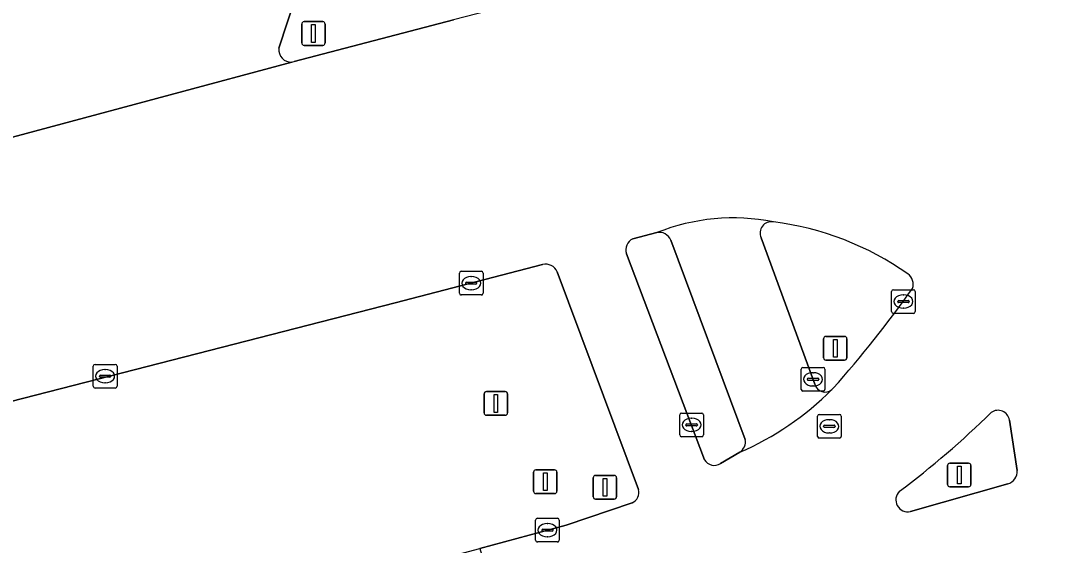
# Model space of a CAD drawing. Extents: x 160806 to 161707, y 383696 to 384148.
# Drawn here: x 161192.89 to 161236.82, y 383907.88 to 383930.02 of the extents above; entities that cross this region are included whole.
import ezdxf

# ---------------------------------------------------------------- set-up
doc = ezdxf.new("R2010")
doc.units = 0
for name, color, linetype in [('IMGEO_Berm_groen', 7, 'Continuous'), ('IMGEO_Kolk', 7, 'Continuous'), ('IMGEO_Lichtmast', 7, 'Continuous'), ('IMGEO_OVBaan_gesloten', 7, 'Continuous'), ('IMGEO_Portaal', 7, 'Continuous'), ('IMGEO_Rijbaan_lokaal_gesloten', 7, 'Continuous'), ('IMGEO_Rioolput', 7, 'Continuous'), ('IMGEO_Verkeersbordpaal', 7, 'Continuous'), ('IMGEO_Verkeerseiland_gesloten', 7, 'Continuous'), ('IMGEO_Verkeerseiland_open', 7, 'Continuous'), ('IMGEO_Verkeersregelinstallatiepaal', 7, 'Continuous')]:
    doc.layers.add(name, color=color, linetype=linetype)

msp = doc.modelspace()

# ---------------------------------------------------------------- linework, layer by layer
at = {"layer": 'IMGEO_Berm_groen'}
for points in [[(161214.896, 383919.722), (161208.685, 383918.108), (161179.91, 383910.718)], [(161218.952, 383910.232), (161215.52, 383919.417)], [(161208.547, 383906.748), (161212.251, 383907.745), (161215.901, 383908.728), (161218.681, 383909.664)]]:
    msp.add_lwpolyline(points, dxfattribs=at)
for centre, radius, start, end in [((161215.032, 383919.21), 0.53, 22.9932, 104.9097), ((161218.46, 383910.118), 0.505, 295.9435, 13.0437)]:
    msp.add_arc(centre, radius, start, end, dxfattribs=at)
at = {"layer": 'IMGEO_Kolk'}
for p, q in [((161211.39, 383918.515), (161211.39, 383919.367)), ((161211.465, 383919.441), (161212.317, 383919.441)), ((161211.878, 383919.221), (161211.903, 383919.221)), ((161212.391, 383919.367), (161212.391, 383918.515)), ((161211.649, 383918.935), (161211.649, 383918.947)), ((161212.087, 383918.898), (161211.689, 383918.898)), ((161211.692, 383918.984), (161212.09, 383918.984)), ((161212.133, 383918.947), (161212.133, 383918.935)), ((161212.317, 383918.441), (161211.465, 383918.441)), ((161211.901, 383918.661), (161211.876, 383918.661)), ((161229.622, 383917.738), (161229.622, 383918.59)), ((161229.697, 383918.664), (161230.549, 383918.664)), ((161230.11, 383918.444), (161230.135, 383918.444)), ((161230.623, 383918.59), (161230.623, 383917.738)), ((161229.881, 383918.158), (161229.881, 383918.17)), ((161230.319, 383918.121), (161229.921, 383918.121)), ((161229.924, 383918.207), (161230.322, 383918.207)), ((161230.133, 383917.884), (161230.108, 383917.884)), ((161230.365, 383918.17), (161230.365, 383918.158)), ((161230.549, 383917.664), (161229.697, 383917.664)), ((161195.945, 383914.587), (161195.945, 383915.439)), ((161196.02, 383915.513), (161196.872, 383915.513)), ((161196.433, 383915.293), (161196.458, 383915.293)), ((161196.946, 383915.439), (161196.946, 383914.587)), ((161225.81, 383914.455), (161225.81, 383915.307)), ((161225.885, 383915.381), (161226.737, 383915.381)), ((161226.811, 383915.307), (161226.811, 383914.455)), ((161196.204, 383915.007), (161196.204, 383915.019)), ((161196.642, 383914.97), (161196.244, 383914.97)), ((161196.247, 383915.056), (161196.645, 383915.056)), ((161196.688, 383915.019), (161196.688, 383915.007)), ((161226.069, 383914.875), (161226.069, 383914.887)), ((161226.507, 383914.838), (161226.109, 383914.838)), ((161226.112, 383914.924), (161226.51, 383914.924)), ((161226.298, 383915.161), (161226.323, 383915.161)), ((161226.553, 383914.887), (161226.553, 383914.875)), ((161196.872, 383914.513), (161196.02, 383914.513)), ((161196.456, 383914.733), (161196.431, 383914.733)), ((161226.737, 383914.381), (161225.885, 383914.381)), ((161226.321, 383914.601), (161226.296, 383914.601)), ((161220.687, 383912.531), (161220.687, 383913.383)), ((161220.762, 383913.457), (161221.614, 383913.457)), ((161221.175, 383913.237), (161221.2, 383913.237)), ((161221.688, 383913.383), (161221.688, 383912.531)), ((161220.946, 383912.951), (161220.946, 383912.963)), ((161221.384, 383912.914), (161220.986, 383912.914)), ((161220.989, 383913), (161221.387, 383913)), ((161221.198, 383912.677), (161221.173, 383912.677)), ((161221.43, 383912.963), (161221.43, 383912.951)), ((161221.614, 383912.457), (161220.762, 383912.457)), ((161214.605, 383908.088), (161214.605, 383908.94)), ((161214.68, 383909.014), (161215.532, 383909.014)), ((161215.093, 383908.794), (161215.118, 383908.794)), ((161215.606, 383908.94), (161215.606, 383908.088)), ((161214.864, 383908.508), (161214.864, 383908.52)), ((161215.302, 383908.471), (161214.904, 383908.471)), ((161214.907, 383908.557), (161215.305, 383908.557)), ((161215.116, 383908.234), (161215.091, 383908.234)), ((161215.348, 383908.52), (161215.348, 383908.508)), ((161215.532, 383908.014), (161214.68, 383908.014))]:
    msp.add_line(p, q, dxfattribs=at)
for points in [[(161211.39, 383918.515), (161211.39, 383919.367)], [(161211.465, 383919.441), (161212.317, 383919.441)], [(161212.391, 383919.367), (161212.391, 383918.515)], [(161212.317, 383918.441), (161211.465, 383918.441)], [(161229.622, 383917.738), (161229.622, 383918.59)], [(161229.697, 383918.664), (161230.549, 383918.664)], [(161230.623, 383918.59), (161230.623, 383917.738)], [(161230.549, 383917.664), (161229.697, 383917.664)], [(161195.945, 383914.587), (161195.945, 383915.439)], [(161196.02, 383915.513), (161196.872, 383915.513)], [(161196.946, 383915.439), (161196.946, 383914.587)], [(161225.81, 383914.455), (161225.81, 383915.307)], [(161225.885, 383915.381), (161226.737, 383915.381)], [(161226.811, 383915.307), (161226.811, 383914.455)], [(161196.872, 383914.513), (161196.02, 383914.513)], [(161226.737, 383914.381), (161225.885, 383914.381)], [(161220.687, 383912.531), (161220.687, 383913.383)], [(161220.762, 383913.457), (161221.614, 383913.457)], [(161221.688, 383913.383), (161221.688, 383912.531)], [(161221.614, 383912.457), (161220.762, 383912.457)], [(161214.605, 383908.088), (161214.605, 383908.94)], [(161214.68, 383909.014), (161215.532, 383909.014)], [(161215.606, 383908.94), (161215.606, 383908.088)], [(161215.532, 383908.014), (161214.68, 383908.014)]]:
    msp.add_lwpolyline(points, dxfattribs=at)
for centre, radius, start, end in [((161211.467, 383919.365), 0.0765, 91.552, 178.448), ((161211.467, 383919.365), 0.0765, 91.552, 178.448), ((161212.315, 383919.365), 0.0765, 1.552, 88.448), ((161212.315, 383919.365), 0.0765, 1.552, 88.448), ((161211.689, 383918.944), 0.0403, 85.8775, 175.7526), ((161211.686, 383918.934), 0.0366, 178.938, 274.7102), ((161212.09, 383918.941), 0.043, 264.8664, 352.4533), ((161212.094, 383918.946), 0.0386, 1.7309, 96.639), ((161211.467, 383918.517), 0.0765, 181.552, 268.448), ((161211.467, 383918.517), 0.0765, 181.552, 268.448), ((161212.315, 383918.517), 0.0765, 271.552, 358.448), ((161212.315, 383918.517), 0.0765, 271.552, 358.448), ((161229.699, 383918.588), 0.0765, 91.552, 178.448), ((161229.699, 383918.588), 0.0765, 91.552, 178.448), ((161230.547, 383918.588), 0.0765, 1.552, 88.448), ((161230.547, 383918.588), 0.0765, 1.552, 88.448), ((161229.921, 383918.167), 0.0403, 85.8775, 175.7526), ((161229.918, 383918.157), 0.0366, 178.938, 274.7102), ((161230.322, 383918.164), 0.043, 264.8664, 352.4533), ((161230.326, 383918.169), 0.0386, 1.7309, 96.639), ((161229.699, 383917.74), 0.0765, 181.552, 268.448), ((161229.699, 383917.74), 0.0765, 181.552, 268.448), ((161230.547, 383917.74), 0.0765, 271.552, 358.448), ((161230.547, 383917.74), 0.0765, 271.552, 358.448), ((161196.022, 383915.437), 0.0765, 91.552, 178.448), ((161196.022, 383915.437), 0.0765, 91.552, 178.448), ((161196.87, 383915.437), 0.0765, 1.552, 88.448), ((161196.87, 383915.437), 0.0765, 1.552, 88.448), ((161225.887, 383915.305), 0.0765, 91.552, 178.448), ((161225.887, 383915.305), 0.0765, 91.552, 178.448), ((161226.735, 383915.305), 0.0765, 1.552, 88.448), ((161226.735, 383915.305), 0.0765, 1.552, 88.448), ((161196.244, 383915.016), 0.0403, 85.8775, 175.7526), ((161196.241, 383915.006), 0.0366, 178.938, 274.7102), ((161196.645, 383915.013), 0.043, 264.8664, 352.4533), ((161196.649, 383915.018), 0.0386, 1.7309, 96.639), ((161226.109, 383914.884), 0.0403, 85.8775, 175.7526), ((161226.106, 383914.874), 0.0366, 178.938, 274.7102), ((161226.51, 383914.881), 0.043, 264.8664, 352.4533), ((161226.514, 383914.886), 0.0386, 1.7309, 96.639), ((161196.022, 383914.589), 0.0765, 181.552, 268.448), ((161196.022, 383914.589), 0.0765, 181.552, 268.448), ((161196.87, 383914.589), 0.0765, 271.552, 358.448), ((161196.87, 383914.589), 0.0765, 271.552, 358.448), ((161225.887, 383914.457), 0.0765, 181.552, 268.448), ((161225.887, 383914.457), 0.0765, 181.552, 268.448), ((161226.735, 383914.457), 0.0765, 271.552, 358.448), ((161226.735, 383914.457), 0.0765, 271.552, 358.448), ((161220.764, 383913.381), 0.0765, 91.552, 178.448), ((161220.764, 383913.381), 0.0765, 91.552, 178.448), ((161221.612, 383913.381), 0.0765, 1.552, 88.448), ((161221.612, 383913.381), 0.0765, 1.552, 88.448), ((161220.986, 383912.96), 0.0403, 85.8775, 175.7526), ((161220.983, 383912.95), 0.0366, 178.938, 274.7102), ((161221.387, 383912.957), 0.043, 264.8664, 352.4533), ((161221.391, 383912.962), 0.0386, 1.7309, 96.639), ((161220.764, 383912.533), 0.0765, 181.552, 268.448), ((161220.764, 383912.533), 0.0765, 181.552, 268.448), ((161221.612, 383912.533), 0.0765, 271.552, 358.448), ((161221.612, 383912.533), 0.0765, 271.552, 358.448), ((161214.682, 383908.938), 0.0765, 91.552, 178.448), ((161214.682, 383908.938), 0.0765, 91.552, 178.448), ((161215.53, 383908.938), 0.0765, 1.552, 88.448), ((161215.53, 383908.938), 0.0765, 1.552, 88.448), ((161214.904, 383908.517), 0.0403, 85.8775, 175.7526), ((161214.901, 383908.507), 0.0366, 178.938, 274.7102), ((161215.305, 383908.514), 0.043, 264.8664, 352.4533), ((161215.309, 383908.519), 0.0386, 1.7309, 96.639), ((161214.682, 383908.09), 0.0765, 181.552, 268.448), ((161214.682, 383908.09), 0.0765, 181.552, 268.448), ((161215.53, 383908.09), 0.0765, 271.552, 358.448), ((161215.53, 383908.09), 0.0765, 271.552, 358.448)]:
    msp.add_arc(centre, radius, start, end, dxfattribs=at)
for centre, major_axis, ratio, start_param, end_param in [((161211.877, 383918.941), (-0.387, 0.002), 0.722429, 4.712389, 7.853982), ((161211.902, 383918.941), (-0.39, 0.002), 0.717154, 1.570796, 4.712389), ((161230.109, 383918.164), (-0.387, 0.002), 0.722429, 4.712389, 7.853982), ((161230.134, 383918.164), (-0.39, 0.002), 0.717154, 1.570796, 4.712389), ((161196.432, 383915.013), (-0.387, 0.002), 0.722429, 4.712389, 7.853982), ((161196.457, 383915.013), (-0.39, 0.002), 0.717154, 1.570796, 4.712389), ((161226.297, 383914.881), (-0.387, 0.002), 0.722429, 4.712389, 7.853982), ((161226.322, 383914.881), (-0.39, 0.002), 0.717154, 1.570796, 4.712389), ((161221.174, 383912.957), (-0.387, 0.002), 0.722429, 4.712389, 7.853982), ((161221.199, 383912.957), (-0.39, 0.002), 0.717154, 1.570796, 4.712389), ((161215.092, 383908.514), (-0.387, 0.002), 0.722429, 4.712389, 7.853982), ((161215.117, 383908.514), (-0.39, 0.002), 0.717154, 1.570796, 4.712389)]:
    msp.add_ellipse(centre, major_axis=major_axis, ratio=ratio, start_param=start_param, end_param=end_param, dxfattribs=at)
at = {"layer": 'IMGEO_Lichtmast'}
for p, q in [((161212.431, 383913.462), (161212.431, 383914.262)), ((161212.431, 383914.262), (161212.431, 383913.462)), ((161212.531, 383914.362), (161213.321, 383914.362)), ((161213.321, 383914.362), (161212.531, 383914.362)), ((161213.421, 383914.262), (161213.421, 383913.462)), ((161213.421, 383913.462), (161213.421, 383914.262)), ((161213.321, 383913.362), (161212.531, 383913.362)), ((161212.531, 383913.362), (161213.321, 383913.362))]:
    msp.add_line(p, q, dxfattribs=at)
msp.add_lwpolyline([(161212.851, 383914.237), (161213.001, 383914.237), (161213.001, 383913.487), (161212.851, 383913.487), (161212.851, 383914.237)], dxfattribs=at)
for centre, start, end in [((161212.531, 383914.262), 90, 180), ((161212.531, 383914.262), 90, 180), ((161213.321, 383914.262), 0, 90), ((161213.321, 383914.262), 360, 90), ((161212.531, 383913.462), 180, 270), ((161212.531, 383913.462), 180, 270), ((161213.321, 383913.462), 270, 0), ((161213.321, 383913.462), 270, 0)]:
    msp.add_arc(centre, 0.1, start, end, dxfattribs=at)
at = {"layer": 'IMGEO_OVBaan_gesloten'}
for points in [[(161220.305, 383920.752), (161223.447, 383912.343)], [(161226.386, 383914.676), (161224.119, 383920.86)]]:
    msp.add_lwpolyline(points, dxfattribs=at)
for centre, radius, start, end in [((161222.936, 383913.053), 8.641, 78.6622, 111.8653), ((161224.55, 383921.059), 0.475, 79.6895, 204.7753), ((161219.83, 383920.581), 0.504, 19.7927, 102.8634), ((161218.219, 383923.32), 12.558, 293.4713, 315.0384), ((161226.818, 383914.786), 0.446, 194.3595, 310.1627), ((161222.927, 383912.242), 0.53, 303.7217, 11.0086)]:
    msp.add_arc(centre, radius, start, end, dxfattribs=at)
at = {"layer": 'IMGEO_Portaal'}
for p, q in [((161204.737, 383929.08), (161204.737, 383929.88)), ((161204.737, 383929.88), (161204.737, 383929.08)), ((161204.837, 383929.98), (161205.627, 383929.98)), ((161205.627, 383929.98), (161204.837, 383929.98)), ((161205.727, 383929.88), (161205.727, 383929.08)), ((161205.727, 383929.08), (161205.727, 383929.88)), ((161205.627, 383928.98), (161204.837, 383928.98)), ((161204.837, 383928.98), (161205.627, 383928.98)), ((161226.751, 383915.792), (161226.751, 383916.592)), ((161226.751, 383916.592), (161226.751, 383915.792)), ((161226.851, 383916.692), (161227.641, 383916.692)), ((161227.641, 383916.692), (161226.851, 383916.692)), ((161227.741, 383916.592), (161227.741, 383915.792)), ((161227.741, 383915.792), (161227.741, 383916.592)), ((161227.641, 383915.692), (161226.851, 383915.692)), ((161226.851, 383915.692), (161227.641, 383915.692)), ((161232.083, 383911.342), (161232.873, 383911.342)), ((161232.873, 383911.342), (161232.083, 383911.342)), ((161231.983, 383910.442), (161231.983, 383911.242)), ((161231.983, 383911.242), (161231.983, 383910.442)), ((161232.973, 383911.242), (161232.973, 383910.442)), ((161232.973, 383910.442), (161232.973, 383911.242)), ((161232.873, 383910.342), (161232.083, 383910.342)), ((161232.083, 383910.342), (161232.873, 383910.342))]:
    msp.add_line(p, q, dxfattribs=at)
for points in [[(161205.157, 383929.855), (161205.307, 383929.855), (161205.307, 383929.105), (161205.157, 383929.105), (161205.157, 383929.855)], [(161227.171, 383916.567), (161227.321, 383916.567), (161227.321, 383915.817), (161227.171, 383915.817), (161227.171, 383916.567)], [(161232.403, 383911.217), (161232.553, 383911.217), (161232.553, 383910.467), (161232.403, 383910.467), (161232.403, 383911.217)]]:
    msp.add_lwpolyline(points, dxfattribs=at)
for centre, start, end in [((161204.837, 383929.88), 90, 180), ((161204.837, 383929.88), 90, 180), ((161205.627, 383929.88), 0, 90), ((161205.627, 383929.88), 360, 90), ((161204.837, 383929.08), 180, 270), ((161204.837, 383929.08), 180, 270), ((161205.627, 383929.08), 270, 0), ((161205.627, 383929.08), 270, 0), ((161226.851, 383916.592), 90, 180), ((161226.851, 383916.592), 90, 180), ((161227.641, 383916.592), 0, 90), ((161227.641, 383916.592), 360, 90), ((161226.851, 383915.792), 180, 270), ((161226.851, 383915.792), 180, 270), ((161227.641, 383915.792), 270, 0), ((161227.641, 383915.792), 270, 0), ((161232.083, 383911.242), 90, 180), ((161232.083, 383911.242), 90, 180), ((161232.873, 383911.242), 0, 90), ((161232.873, 383911.242), 360, 90), ((161232.083, 383910.442), 180, 270), ((161232.083, 383910.442), 180, 270), ((161232.873, 383910.442), 270, 0), ((161232.873, 383910.442), 270, 0)]:
    msp.add_arc(centre, 0.1, start, end, dxfattribs=at)
at = {"layer": 'IMGEO_Rijbaan_lokaal_gesloten'}
for points in [[(161244.748, 383927.603), (161251.351, 383929.295), (161254.781, 383930.174), (161253.925, 383933.217), (161253.022, 383936.431), (161251.997, 383940.077), (161233.595, 383935.943), (161229.542, 383934.895), (161223.402, 383933.299), (161220.976, 383932.667), (161220.861, 383932.636), (161216.084, 383931.37), (161215.456, 383931.183), (161211.147, 383930.051), (161204.418, 383928.292)], [(161203.779, 383928.854), (161204.51, 383931.103)], [(161204.32, 383928.275), (161183.781, 383922.753), (161178.402, 383921.933), (161174.244, 383920.447), (161175.43, 383916.265), (161176.361, 383912.987), (161177.211, 383909.99)], [(161178.402, 383921.933), (161183.781, 383922.753), (161204.32, 383928.275)], [(161218.712, 383920.816), (161219.718, 383921.073)], [(161221.727, 383911.486), (161218.444, 383920.176)], [(161179.91, 383910.718), (161208.685, 383918.108), (161214.896, 383919.722)], [(161215.52, 383919.417), (161218.952, 383910.232)], [(161227.159, 383914.501), (161227.105, 383914.446)], [(161234.598, 383913.161), (161234.923, 383911.028)], [(161223.221, 383911.801), (161222.408, 383911.33)], [(161234.527, 383910.469), (161230.423, 383909.299)], [(161218.681, 383909.664), (161215.901, 383908.728), (161212.251, 383907.745), (161213.153, 383904.691), (161214.088, 383901.528), (161215.028, 383898.347), (161215.277, 383897.503), (161214.709, 383894.287)]]:
    msp.add_lwpolyline(points, dxfattribs=at)
for centre, radius, start, end in [((161204.282, 383928.781), 0.508, 171.7914, 274.3222), ((161204.283, 383928.777), 0.503, 274.1696, 285.5126), ((161222.936, 383913.053), 8.641, 78.6622, 111.8653), ((161223.079, 383909.088), 12.535, 54.7936, 82.8703), ((161218.918, 383920.354), 0.506, 114.0047, 200.5523), ((161215.032, 383919.21), 0.53, 22.9932, 104.9097), ((161229.997, 383918.89), 0.538, 341.2339, 54.9054), ((161191.448, 383946.288), 47.808, 318.3273, 324.782), ((161218.219, 383923.32), 12.558, 293.4713, 315.0384), ((161234.114, 383913.083), 0.49, 9.1726, 125.6406), ((161206.086, 383941.842), 39.674, 306.9899, 314.3685), ((161222.141, 383911.729), 0.48, 210.4069, 303.7883), ((161234.376, 383910.996), 0.548, 286.0289, 3.343), ((161218.46, 383910.118), 0.505, 295.9435, 13.0437), ((161230.307, 383909.79), 0.504, 133.8908, 283.3489)]:
    msp.add_arc(centre, radius, start, end, dxfattribs=at)
at = {"layer": 'IMGEO_Rioolput'}
for p, q in [((161226.497, 383912.471), (161226.497, 383913.323)), ((161226.572, 383913.397), (161227.424, 383913.397)), ((161226.985, 383913.177), (161227.01, 383913.177)), ((161227.498, 383913.323), (161227.498, 383912.471)), ((161226.756, 383912.891), (161226.756, 383912.903)), ((161227.194, 383912.854), (161226.796, 383912.854)), ((161226.799, 383912.94), (161227.197, 383912.94)), ((161227.008, 383912.617), (161226.983, 383912.617)), ((161227.24, 383912.903), (161227.24, 383912.891)), ((161227.424, 383912.397), (161226.572, 383912.397))]:
    msp.add_line(p, q, dxfattribs=at)
for points in [[(161226.497, 383912.471), (161226.497, 383913.323)], [(161226.572, 383913.397), (161227.424, 383913.397)], [(161227.498, 383913.323), (161227.498, 383912.471)], [(161227.424, 383912.397), (161226.572, 383912.397)]]:
    msp.add_lwpolyline(points, dxfattribs=at)
for centre, radius, start, end in [((161226.574, 383913.321), 0.0765, 91.552, 178.448), ((161226.574, 383913.321), 0.0765, 91.552, 178.448), ((161227.422, 383913.321), 0.0765, 1.552, 88.448), ((161227.422, 383913.321), 0.0765, 1.552, 88.448), ((161226.796, 383912.9), 0.0403, 85.8775, 175.7526), ((161226.793, 383912.89), 0.0366, 178.938, 274.7102), ((161227.197, 383912.897), 0.043, 264.8664, 352.4533), ((161227.201, 383912.902), 0.0386, 1.7309, 96.639), ((161226.574, 383912.473), 0.0765, 181.552, 268.448), ((161226.574, 383912.473), 0.0765, 181.552, 268.448), ((161227.422, 383912.473), 0.0765, 271.552, 358.448), ((161227.422, 383912.473), 0.0765, 271.552, 358.448)]:
    msp.add_arc(centre, radius, start, end, dxfattribs=at)
for centre, major_axis, ratio, start_param, end_param in [((161226.984, 383912.897), (-0.387, 0.002), 0.722429, 4.712389, 7.853982), ((161227.009, 383912.897), (-0.39, 0.002), 0.717154, 1.570796, 4.712389)]:
    msp.add_ellipse(centre, major_axis=major_axis, ratio=ratio, start_param=start_param, end_param=end_param, dxfattribs=at)
at = {"layer": 'IMGEO_Verkeersbordpaal'}
for p, q in [((161214.518, 383910.159), (161214.518, 383910.959)), ((161214.518, 383910.959), (161214.518, 383910.159)), ((161214.618, 383911.059), (161215.408, 383911.059)), ((161215.408, 383911.059), (161214.618, 383911.059)), ((161215.508, 383910.959), (161215.508, 383910.159)), ((161215.508, 383910.159), (161215.508, 383910.959)), ((161215.408, 383910.059), (161214.618, 383910.059)), ((161214.618, 383910.059), (161215.408, 383910.059))]:
    msp.add_line(p, q, dxfattribs=at)
msp.add_lwpolyline([(161214.938, 383910.934), (161215.088, 383910.934), (161215.088, 383910.184), (161214.938, 383910.184), (161214.938, 383910.934)], dxfattribs=at)
for centre, start, end in [((161214.618, 383910.959), 90, 180), ((161214.618, 383910.959), 90, 180), ((161215.408, 383910.959), 0, 90), ((161215.408, 383910.959), 360, 90), ((161214.618, 383910.159), 180, 270), ((161214.618, 383910.159), 180, 270), ((161215.408, 383910.159), 270, 0), ((161215.408, 383910.159), 270, 0)]:
    msp.add_arc(centre, 0.1, start, end, dxfattribs=at)
at = {"layer": 'IMGEO_Verkeerseiland_gesloten'}
for points in [[(161204.51, 383931.103), (161203.779, 383928.854)], [(161204.418, 383928.292), (161211.147, 383930.051)]]:
    msp.add_lwpolyline(points, dxfattribs=at)
for centre, radius, start, end in [((161204.282, 383928.781), 0.508, 171.7914, 274.3222), ((161204.283, 383928.777), 0.503, 274.1696, 285.5126)]:
    msp.add_arc(centre, radius, start, end, dxfattribs=at)
at = {"layer": 'IMGEO_Verkeerseiland_open'}
for points in [[(161219.718, 383921.073), (161218.712, 383920.816)], [(161223.447, 383912.343), (161220.305, 383920.752)], [(161224.119, 383920.86), (161226.386, 383914.676)], [(161218.444, 383920.176), (161221.727, 383911.486)], [(161227.105, 383914.446), (161227.159, 383914.501)], [(161234.923, 383911.028), (161234.598, 383913.161)], [(161222.408, 383911.33), (161223.221, 383911.801)], [(161230.423, 383909.299), (161234.527, 383910.469)]]:
    msp.add_lwpolyline(points, dxfattribs=at)
for centre, radius, start, end in [((161224.55, 383921.059), 0.475, 79.6895, 204.7753), ((161223.079, 383909.088), 12.535, 54.7936, 82.8703), ((161219.83, 383920.581), 0.504, 19.7927, 102.8634), ((161218.918, 383920.354), 0.506, 114.0047, 200.5523), ((161229.997, 383918.89), 0.538, 341.2339, 54.9054), ((161191.448, 383946.288), 47.808, 318.3273, 324.782), ((161226.818, 383914.786), 0.446, 194.3595, 310.1627), ((161234.114, 383913.083), 0.49, 9.1726, 125.6406), ((161206.086, 383941.842), 39.674, 306.9899, 314.3685), ((161222.927, 383912.242), 0.53, 303.7217, 11.0086), ((161222.141, 383911.729), 0.48, 210.4069, 303.7883), ((161234.376, 383910.996), 0.548, 286.0289, 3.343), ((161230.307, 383909.79), 0.504, 133.8908, 283.3489)]:
    msp.add_arc(centre, radius, start, end, dxfattribs=at)
at = {"layer": 'IMGEO_Verkeersregelinstallatiepaal'}
for p, q in [((161217.034, 383909.926), (161217.034, 383910.726)), ((161217.034, 383910.726), (161217.034, 383909.926)), ((161217.134, 383910.826), (161217.924, 383910.826)), ((161217.924, 383910.826), (161217.134, 383910.826)), ((161218.024, 383910.726), (161218.024, 383909.926)), ((161218.024, 383909.926), (161218.024, 383910.726)), ((161217.924, 383909.826), (161217.134, 383909.826)), ((161217.134, 383909.826), (161217.924, 383909.826))]:
    msp.add_line(p, q, dxfattribs=at)
msp.add_lwpolyline([(161217.454, 383910.701), (161217.604, 383910.701), (161217.604, 383909.951), (161217.454, 383909.951), (161217.454, 383910.701)], dxfattribs=at)
for centre, start, end in [((161217.134, 383910.726), 90, 180), ((161217.134, 383910.726), 90, 180), ((161217.924, 383910.726), 0, 90), ((161217.924, 383910.726), 360, 90), ((161217.134, 383909.926), 180, 270), ((161217.134, 383909.926), 180, 270), ((161217.924, 383909.926), 270, 0), ((161217.924, 383909.926), 270, 0)]:
    msp.add_arc(centre, 0.1, start, end, dxfattribs=at)

doc.saveas('drawing.dxf')
